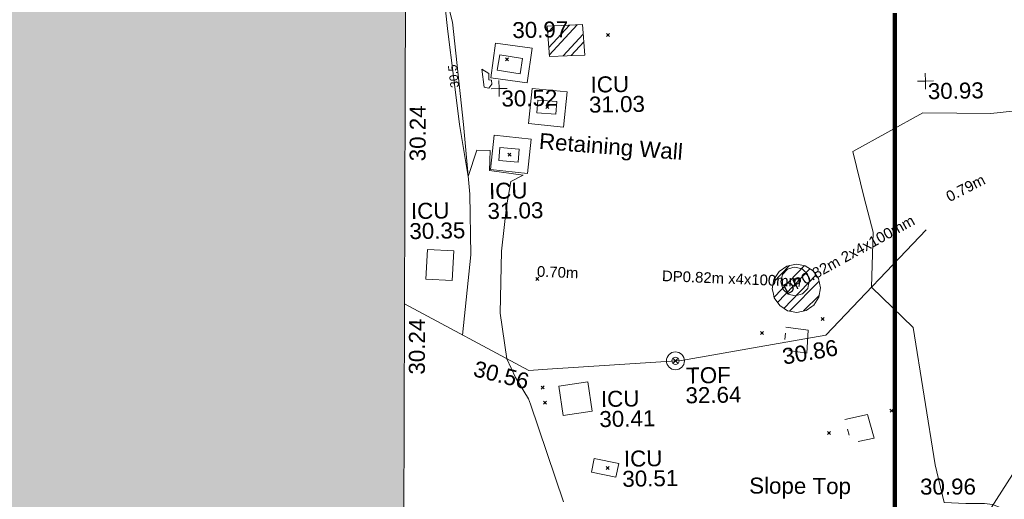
# Model space of a CAD drawing. Header units: millimetres. Extents: x -290717 to 520720, y -103372 to 287762.
# Tile 264 of 375: x 94783 to 117872, y 106818 to 118059. Entities that reach past the tile are written whole.
import ezdxf

# ---------------------------------------------------------------- set-up
doc = ezdxf.new("R2010")
doc.units = ezdxf.units.MM
for name, pattern in [('IMPORT-HIDDEN2 _3_', [4762.5, 3175, -1587.5]), ('IMPORT-UG_ELEC_QLB2 _2_', [2500, 1500, -300.0000000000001, 0, -50, 150, -300.0000000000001, 0, -200]), ('IMPORT-UG_ELEC_STREET LIGHTING_QLB2 _2_', [2700, 1500, -300.0000000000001, 0, -250, 150, -300.0000000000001, 0, -200]), ('IMPORT-UG_UNIDENTIFIED_QLA _2_', [2350, 1500, -300.0000000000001, 0, -50, 150, -300.0000000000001, 0, -50])]:
    doc.linetypes.add(name, pattern=pattern)
for name, color, linetype, lineweight, true_color in [('00__TOPO__TOP_OF_FENCE_SYMBOL', 7, 'Continuous', 9, 0x666666), ('00_TOPO_TREE', 7, 'Continuous', 9, 0x666666), ('00_UAV_BUILDING_OUTLINE', 5, 'Continuous', 9, 0x0000ff), ('00_UAV_FENCE', 7, 'Continuous', 9, 0x264c2f), ('00_UAV_FORM_LINES', 7, 'Continuous', 9, 0x666666), ('00_UAV_LEVEL_SPOT', 7, 'Continuous', 9, 0x666666), ('00_UAV_SERV_IC', 5, 'Continuous', 9, 0x0000ff), ('00_UAV_SLOPE_TOP', 40, 'Continuous', 9, 0xffbf00), ('00_UAV_TOP_OF_FENCE', 6, 'Continuous', 9, 0xff00ff), ('00_UAV_WALL_RETAINING', 7, 'Continuous', 9, 0x7c00a5), ('01_DTM_CONTOUR_MNR', 7, 'Continuous', 9, 0xa5a552), ('01_DTM_CONTOUR_MNR_LABELS', 7, 'Continuous', 9, 0xa5a552), ('12333-PUM-2D-U-0001-C01 - Rev2_REVIT IMPORT_dwg', 7, 'Continuous', 9, 0x767676), ('A_RHA_Line', 7, 'Continuous', 9, 0x00a600), ('PUM-CHAMBER EXTENTS', 6, 'IMPORT-HIDDEN2 _3_', 9, 0xff00ff), ('PUM-ELECTRIC-MH', 1, 'Continuous', 9, 0xff0000), ('PUM-ELECTRIC-QLB2', 1, 'IMPORT-UG_ELEC_QLB2 _2_', 9, 0xff0000), ('PUM-UNIDENTIFIED UTILITIES-QLA', 7, 'IMPORT-UG_UNIDENTIFIED_QLA _2_', 9, 0x52a500)]:
    doc.layers.add(name, color=color, linetype=linetype, lineweight=lineweight, true_color=true_color)
doc.layers.add('A_RHA_Detail', color=7, linetype='Continuous', lineweight=9)
doc.layers.add('GEN-TEXT', color=7, linetype='Continuous', lineweight=9)
doc.styles.add('Arial_1', font='arial.ttf', dxfattribs={"height": 250})
doc.styles.add('Swis721 Lt BT_1', font='swissl.ttf', dxfattribs={"height": 200})
doc.styles.add('Swis721 Lt BT_2', font='swissl.ttf', dxfattribs={"height": 375})
pattern_1 = [(45, (-533641079.65, -725615854.3560001), (-265.1650429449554, 265.1650429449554), []), (45, (-533640902.873, -725615854.3560001), (-265.1650429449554, 265.1650429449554), [])]

# ---------------------------------------------------------------- blocks, each defined once
blk = doc.blocks.new('12333-PUM-2D-U-0001-C01 - Rev2_REVIT IMPORT_dwg_CONIFEROUS_TREE-2077251-Site Location Plan Existing')
at = {"layer": '00_TOPO_TREE', "color": 254, "true_color": 0xcccccc, "flags": 128}
for points in [[(-1889.403682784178, 1545.875740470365), (-1717.639711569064, 2118.422311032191), (-1316.857112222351, 2519.204910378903), (-744.3105416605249, 2748.223538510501), (-171.763971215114, 2690.968881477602), (343.5279423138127, 2347.440939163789)], [(-343.5279423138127, 2461.950253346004), (114.5093140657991, 2633.714224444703), (687.0558846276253, 2690.968881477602), (1202.347798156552, 2576.459567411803), (1660.385054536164, 2347.440939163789), (2003.912996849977, 2003.912996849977), (2290.18628213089, 1545.875740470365), (2404.695596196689, 1030.583826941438)], [(-2404.695596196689, -801.5651986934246), (-2690.968881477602, -286.2732852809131), (-2805.478195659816, 286.2732852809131), (-2690.968881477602, 916.0745128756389), (-2347.440939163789, 1431.36642628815), (-1889.403682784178, 1774.894368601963), (-1316.857112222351, 1946.658339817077)], [(1832.149025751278, 1603.130397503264), (2232.93162509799, 1431.36642628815), (2576.459567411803, 1145.093141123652), (2748.223538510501, 687.0558846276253), (2690.968881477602, 229.0186282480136), (2461.950253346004, -171.763971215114)], [(229.0186282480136, 1316.857112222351), (687.0558846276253, 1145.093141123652), (1030.583826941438, 858.8198558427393)], [(2404.695596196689, 343.5279423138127), (2633.714224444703, -114.5093140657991), (2690.968881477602, -629.8012275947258), (2576.459567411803, -1145.093141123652), (2290.18628213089, -1603.130397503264), (1889.403682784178, -1889.403682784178), (1431.36642628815, -2118.422311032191)], [(-744.3105416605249, -858.8198558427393), (-1087.838483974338, -400.7825993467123), (-1145.093141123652, 114.5093140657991)], [(-1259.602455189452, -2061.167653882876), (-1832.149025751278, -2003.912996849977), (-2290.18628213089, -1717.639711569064), (-2576.459567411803, -1259.602455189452), (-2633.714224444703, -744.3105416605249), (-2461.950253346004, -229.0186282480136)], [(1374.111769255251, -629.8012275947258), (1145.093141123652, -1030.583826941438), (801.5651986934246, -1316.857112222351)], [(1832.149025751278, -1717.639711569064), (1660.385054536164, -2232.93162509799), (1259.602455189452, -2576.459567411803), (744.3105416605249, -2690.968881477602), (229.0186282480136, -2461.950253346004)], [(916.0745128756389, -2347.440939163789), (572.5465705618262, -2633.714224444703), (114.5093140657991, -2805.478195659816), (-343.5279423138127, -2862.732852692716), (-801.5651986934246, -2805.478195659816), (-1259.602455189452, -2576.459567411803), (-1603.130397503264, -2290.18628213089), (-1832.149025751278, -1889.403682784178)]]:
    blk.add_lwpolyline(points, dxfattribs=at)
at = {"layer": '00_TOPO_TREE', "color": 254, "true_color": 0xcccccc}
blk.add_circle((0, 0), 176.6246020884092, dxfattribs=at)
blk = doc.blocks.new('12333-PUM-2D-U-0001-C01 - Rev2_REVIT IMPORT_dwg_MSL_Node_LineworkTOF-2077248-Site Location Plan Existing')
at = {"layer": '00__TOPO__TOP_OF_FENCE_SYMBOL', "color": 254, "true_color": 0xcccccc, "flags": 128}
for points in [[(165.3591892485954, 165.3591892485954), (0, 0), (-165.3591892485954, 165.3591892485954)], [(165.3591892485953, -165.3591892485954), (0, 0), (-165.3591892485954, -165.3591892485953)]]:
    blk.add_lwpolyline(points, dxfattribs=at)
at = {"layer": '00__TOPO__TOP_OF_FENCE_SYMBOL', "color": 254, "true_color": 0xcccccc}
for radius in [562.5594001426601, 233.853208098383]:
    blk.add_circle((0, 0), radius, dxfattribs=at)
blk = doc.blocks.new('12333-PUM-2D-U-0001-C01 - Rev2_REVIT IMPORT_dwg_UAV-2077255-Site Location Plan Existing')
at = {"layer": '00_UAV_LEVEL_SPOT', "color": 254, "true_color": 0xcccccc, "flags": 128}
for points in [[(0, -500.0000000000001), (0, 0), (-500.0000000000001, 0)], [(500.0000000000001, 0), (0, 0), (0, 500.0000000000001)]]:
    blk.add_lwpolyline(points, dxfattribs=at)
blk = doc.blocks.new('12333-PUM-2D-U-0001-C01 - Rev2_REVIT IMPORT_dwg_MGS62954_T2_Galway_ITM_3d_Rev1-2077680-Site Location Plan Existing')
at = {"layer": '00_UAV_FENCE', "color": 254, "true_color": 0xcccccc, "flags": 128}
blk.add_lwpolyline([(534019954.002, 725666510.0085002), (534017557.002, 725664086.0085001), (534015989.2504753, 725663839.8059182), (534014163.002, 725663553.0085001), (534011024.6822828, 725663401.309894), (534010584.002, 725663380.0085), (534007693.7990641, 725664990.5650004)], dxfattribs=at)
at = {"layer": '00_UAV_FORM_LINES', "color": 254, "true_color": 0xcccccc, "flags": 128}
blk.add_lwpolyline([(534009043.1859454, 725664238.6234028), (534009268.7980002, 725666115.1600001), (534009272.798, 725667536.16), (534009148.7980001, 725669169.1600001), (534008933.798, 725671577.1600002), (534008822.7980001, 725672060.1600002), (534008649.798, 725673827.1600002)], dxfattribs=at)
at = {"layer": '00_UAV_SERV_IC', "color": 254, "true_color": 0xcccccc, "flags": 128}
for points in [[(534010501.002, 725670335.0085), (534009966.0019999, 725670429.0085), (534010029.0858368, 725670788.0494859), (534010564.0858366, 725670694.0494858)], [(534011323.002, 725669375.0085), (534010879.002, 725669415.0085001), (534010905.476092, 725669708.8709209), (534011349.476092, 725669668.8709211)], [(534010419.0019999, 725668270.0085), (534009967.002, 725668316.0085), (534009997.4249814, 725668614.9473603), (534010449.4249814, 725668568.9473603)], [(534008209.0019999, 725665565.0085001), (534008258.002, 725666256.0085001), (534008871.3261047, 725666212.5166315), (534008822.3261046, 725665521.5166316)], [(534011368.002, 725662309.0085), (534011276.002, 725663003.0085), (534011961.7598639, 725663093.9158825), (534012053.7598638, 725662399.9158825)], [(534012581.002, 725660844.0085001), (534012007.002, 725660971.0085001), (534012077.4466062, 725661289.3959329), (534012651.4466063, 725661162.3959328)]]:
    blk.add_lwpolyline(points, close=True, dxfattribs=at)
at = {"layer": '00_UAV_WALL_RETAINING', "color": 254, "true_color": 0xcccccc, "flags": 128}
for points in [[(534010664.0019997, 725670121.0084999), (534009808.0019999, 725670253.0085), (534009933.4488156, 725671066.5120932), (534010789.4488155, 725670934.5120933)], [(534011498.0020001, 725669071.0085), (534010679.002, 725669170.0085001), (534010778.1207761, 725669989.9911027), (534011597.120776, 725669890.9911026)], [(534010631.002, 725667998.0085), (534009770.0020002, 725668103.0084999), (534009868.2352948, 725668908.5215166), (534010729.2352948, 725668803.5215167)]]:
    blk.add_lwpolyline(points, close=True, dxfattribs=at)
at = {"layer": '01_DTM_CONTOUR_MNR', "color": 254, "true_color": 0xcccccc, "flags": 128}
for points in [[(534021694.3186777, 725659924.4513417), (534021399.9208777, 725660048.6881044), (534021209.0580255, 725660075.836466), (534020810.1515352, 725660080.586578), (534020771.7706826, 725660082.2491456), (534020270.0000001, 725660120), (534020072.1428573, 725661004.09612), (534019613.3822066, 725664229.1408888), (534018650.0000001, 725665190.0000002), (534018710.2315316, 725666478.3013744), (534018518.934628, 725667286.5155855), (534018267.3270248, 725668379.1054926), (534019924.5634017, 725669255.1455328), (534021516.495425, 725669215.803024), (534022537.7339568, 725669308.8051434)], [(534011340, 725660290), (534010610.2387714, 725662593.7919464), (534010561.5295504, 725662717.116083), (534010269.708607, 725663224.3283861), (534010069.8358728, 725663664.8968505), (534009930.5215296, 725664738.4511522), (534009989.4576582, 725666188.3029423), (534010122.5212028, 725667228.2775636), (534010237.6470588, 725667816.4705883), (534010530.0000001, 725667960.0000001), (534009743.7500001, 725668082.5000001), (534009770, 725668550.0000001), (534009455.5674566, 725668564.3216488), (534009240, 725667950.0000002), (534009055.3807057, 725669170), (534008935.7982815, 725670306.8429669), (534008825.0190099, 725671359.99636), (534008773.2125778, 725671929.9849519)]]:
    blk.add_lwpolyline(points, dxfattribs=at)
blk.add_lwpolyline([(534009600.8697944, 725670459.1565632), (534009652.4523947, 725670040.9174843), (534009760.8722439, 725670015.8527887), (534009833.4795673, 725670106.3701924), (534009830.0000001, 725670200.0000001), (534009761.6666666, 725670208.846154), (534009770, 725670360)], close=True, dxfattribs=at)
for name, p, xscale, yscale, zscale in [('12333-PUM-2D-U-0001-C01 - Rev2_REVIT IMPORT_dwg_UAV-2077255-Site Location Plan Existing', (534010000, 725670000.0000001), 0.375, 0.375, 0.375), ('12333-PUM-2D-U-0001-C01 - Rev2_REVIT IMPORT_dwg_UAV-2077255-Site Location Plan Existing', (534020000, 725670000.0000001), 0.375, 0.375, 0.375), ('12333-PUM-2D-U-0001-C01 - Rev2_REVIT IMPORT_dwg_CONIFEROUS_TREE-2077251-Site Location Plan Existing', (534029436.0019999, 725657226.0085001), 3, 3, 3), ('12333-PUM-2D-U-0001-C01 - Rev2_REVIT IMPORT_dwg_MSL_Node_LineworkTOF-2077248-Site Location Plan Existing', (534014024.697022, 725663546.0469376), 0.375, 0.375, 0.375)]:
    blk.add_blockref(name, p, dxfattribs=dict(xscale=xscale, yscale=yscale, zscale=zscale))
at = {"layer": '00_UAV_BUILDING_OUTLINE', "color": 251, "true_color": 0x666666, "char_height": 375, "width": 1495.902363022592, "attachment_point": 1, "rotation": 88.80031617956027, "line_spacing_factor": 1.005061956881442, "style": 'Swis721 Lt BT_2'}
for insert in [(534007872.6967319, 725668332.216142), (534007768.0122323, 725663333.312811)]:
    blk.add_mtext('30.24', dxfattribs=dict(at, insert=insert))
at = {"layer": '00_UAV_FENCE', "color": 251, "true_color": 0x666666, "char_height": 375, "width": 1495.902363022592, "attachment_point": 1, "line_spacing_factor": 1.005061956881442, "style": 'Swis721 Lt BT_2'}
for s, insert, rotation in [('30.86', (534016505.5475881, 725663781.876775), 8.924941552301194), ('30.56', (534009353.0050101, 725663638.2107486), 344.9241660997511)]:
    blk.add_mtext(s, dxfattribs=dict(at, insert=insert, rotation=rotation))
at = {"layer": '00_UAV_LEVEL_SPOT', "char_height": 375, "width": 1495.902363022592, "attachment_point": 1, "line_spacing_factor": 1.005061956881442, "style": 'Swis721 Lt BT_2'}
for s, insert in [('30.52', (534010051.8765643, 725669949.1441548)), ('30.93', (534020051.8765643, 725669949.1441548))]:
    blk.add_mtext(s, dxfattribs=dict(at, insert=insert))
at = {"layer": '00_UAV_SERV_IC', "color": 251, "true_color": 0x666666, "char_height": 375, "attachment_point": 1, "line_spacing_factor": 1.005061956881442, "style": 'Swis721 Lt BT_2'}
for s, insert, width in [('30.97', (534010335.5663936, 725671549.3835118), 1495.902363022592), ('ICU', (534012146.9835892, 725670241.660074), 1021.012723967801), ('31.03', (534012102.1554387, 725669771.2810731), 1495.902363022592), ('ICU', (534009723.2631069, 725667790.8971684), 1021.012723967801), ('ICU', (534007883.9638428, 725667351.4994543), 1021.012723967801), ('31.03', (534009678.4349564, 725667320.5181675), 1495.902363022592), ('30.35', (534007839.1356922, 725666881.1204534), 1495.902363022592), ('ICU', (534012261.3299665, 725662868.989575), 1021.012723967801), ('30.41', (534012216.501816, 725662398.6105742), 1495.902363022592), ('ICU', (534012775.2553192, 725661458.9375197), 1021.012723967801), ('30.51', (534012730.4271687, 725660988.5585188), 1495.902363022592)]:
    blk.add_mtext(s, dxfattribs=dict(at, insert=insert, width=width))
at = {"layer": '00_UAV_SLOPE_TOP', "color": 251, "true_color": 0x666666, "char_height": 375, "attachment_point": 1, "line_spacing_factor": 1.005061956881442, "style": 'Swis721 Lt BT_2'}
for s, insert, width, rotation in [('Slope Top', (534015706.2100599, 725660780.4382224), 2763.857699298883, 358.6925574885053), ('30.96', (534019710.9109663, 725660685.7884177), 1495.902363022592, 359.06210553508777)]:
    blk.add_mtext(s, dxfattribs=dict(at, insert=insert, width=width, rotation=rotation))
at = {"layer": '00_UAV_TOP_OF_FENCE', "color": 251, "true_color": 0x666666, "char_height": 375, "attachment_point": 1, "line_spacing_factor": 1.005061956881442, "style": 'Swis721 Lt BT_2'}
for s, insert, width in [('TOF', (534014268.0937469, 725663382.9988235), 1163.479615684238), ('32.64', (534014245.6701052, 725662919.6221188), 1495.902363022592)]:
    blk.add_mtext(s, dxfattribs=dict(at, insert=insert, width=width))
at = {"layer": '00_UAV_WALL_RETAINING', "color": 251, "true_color": 0x666666, "insert": (534010936.7830482, 725668942.992444), "char_height": 375, "width": 3832.359387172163, "attachment_point": 1, "rotation": 354.5789549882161, "line_spacing_factor": 1.005061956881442, "style": 'Swis721 Lt BT_2'}
blk.add_mtext('Retaining Wall', dxfattribs=at)
at = {"layer": '01_DTM_CONTOUR_MNR_LABELS', "color": 251, "true_color": 0x666666, "insert": (534008836.8503781, 725670296.4348187), "char_height": 200, "width": 620.5117196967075, "attachment_point": 2, "rotation": 96.00475616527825, "line_spacing_factor": 1.005061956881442, "style": 'Swis721 Lt BT_1'}
blk.add_mtext('30.5', dxfattribs=at)
blk = doc.blocks.new('12333-PUM-2D-U-0001-C01 - Rev2_REVIT IMPORT_dwg-1620468-Site Location Plan Existing')
at = {"layer": 'PUM-CHAMBER EXTENTS', "true_color": 0xffaaff}
h = blk.add_hatch(dxfattribs=at)
h.set_pattern_fill('FP_3', color=211, style=0, pattern_type=2)
h.set_pattern_definition(pattern_1)
h.paths.add_polyline_path([(370114.3501529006, 54875.64382131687), (370945.3501529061, 54895.64382133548), (370903.3501528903, 55610.64382130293), (370072.3501530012, 55590.64382140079)])
h = blk.add_hatch(dxfattribs=at)
h.set_pattern_fill('FP_3', color=211, style=0, pattern_type=2)
h.set_pattern_definition(pattern_1)
h.paths.add_polyline_path([(375811.3670700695, 48776.49442863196), (376027.9754436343, 48819.58051305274), (376211.6071559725, 48942.2793004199), (376334.3059433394, 49125.91101275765), (376377.3920277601, 49342.51938632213), (376334.3059433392, 49559.12775988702), (376211.6071559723, 49742.75947222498), (376027.9754436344, 49865.4582595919), (375811.3670700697, 49908.54434401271), (375594.7586965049, 49865.45825959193), (375411.1269841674, 49742.75947222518), (375288.4281968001, 49559.12775988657), (375245.3421123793, 49342.51938632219), (375288.4281968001, 49125.91101275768), (375411.1269841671, 48942.27930041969), (375594.758696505, 48819.58051305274)])
at = {"layer": 'GEN-TEXT', "color": 253, "true_color": 0xaaaaaa}
for p, q in [((371461.9948138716, 55318.28848225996), (371532.7054919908, 55388.99916037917)), ((371532.7054919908, 55318.28848225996), (371461.9948138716, 55388.99916037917)), ((369084.9948137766, 54790.28848232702), (369155.7054918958, 54860.99916044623)), ((369155.7054918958, 54790.28848232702), (369084.9948137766, 54860.99916044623)), ((370011.9948138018, 53659.28848227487), (370082.705491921, 53729.99916039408)), ((370082.705491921, 53659.28848227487), (370011.9948138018, 53729.99916039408)), ((369102.9948138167, 52556.28848227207), (369173.7054919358, 52626.99916039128)), ((369173.7054919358, 52556.28848227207), (369102.9948138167, 52626.99916039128)), ((369706.9948138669, 49634.28848225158), (369777.7054919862, 49704.9991603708)), ((369777.7054919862, 49634.28848225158), (369706.9948138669, 49704.9991603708)), ((376380.994813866, 48576.28848229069), (376451.7054919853, 48646.99916040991)), ((376451.7054919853, 48576.28848229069), (376380.994813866, 48646.99916040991)), ((374951.9948138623, 48274.28848226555), (375022.7054919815, 48344.99916038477)), ((375022.7054919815, 48274.28848226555), (374951.9948138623, 48344.99916038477)), ((369786.994813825, 47086.28848230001), (369857.7054919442, 47156.99916041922)), ((369857.7054919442, 47086.28848230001), (369786.994813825, 47156.99916041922)), ((369834.9948137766, 46731.28848231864), (369905.7054918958, 46801.99916043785)), ((369905.7054918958, 46731.28848231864), (369834.9948137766, 46801.99916043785)), ((377954.994813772, 46402.28848229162), (378025.7054918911, 46472.99916041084)), ((378025.7054918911, 46402.28848229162), (377954.994813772, 46472.99916041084)), ((376476.9948137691, 45900.28848231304), (376547.7054918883, 45970.99916043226)), ((376547.7054918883, 45900.28848231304), (376476.9948137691, 45970.99916043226)), ((371278.9948137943, 45171.28848226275), (371349.7054919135, 45241.99916038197)), ((371349.7054919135, 45171.28848226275), (371278.9948137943, 45241.99916038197))]:
    blk.add_line(p, q, dxfattribs=at)
at = {"layer": 'PUM-CHAMBER EXTENTS', "color": 211, "linetype": 'Continuous', "true_color": 0xffaaff, "flags": 128}
for points in [[(370903.3501528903, 55610.64382130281), (370945.3501529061, 54895.6438213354), (370114.3501529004, 54875.64382131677), (370072.3501530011, 55590.6438214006)], [(376377.39202776, 49342.51938632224), (376334.3059433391, 49559.12775988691), (376211.6071559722, 49742.75947222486), (376027.9754436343, 49865.45825959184), (375909.2478146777, 49889.07465338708), (375811.3670700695, 49908.54434401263), (375594.7586965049, 49865.45825959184), (375411.126984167, 49742.75947222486), (375288.4281967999, 49559.12775988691), (375245.3421123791, 49342.51938632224), (375263.8005537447, 49249.7225352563), (375288.4281967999, 49125.91101275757), (375411.126984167, 48942.27930041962), (375594.7586965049, 48819.58051305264), (375811.3670700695, 48776.49442863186), (376027.9754436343, 48819.58051305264), (376161.5479581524, 48908.83081383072), (376211.6071559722, 48942.27930041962), (376334.3059433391, 49125.91101275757)]]:
    blk.add_lwpolyline(points, close=True, dxfattribs=at)
at = {"layer": 'PUM-ELECTRIC-MH', "color": 21, "true_color": 0xffaaaa, "flags": 128}
blk.add_lwpolyline([(376119.9405064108, 49503.57622781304), (376074.6714799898, 49672.52253426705), (375950.9941999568, 49796.19981441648), (375782.0478933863, 49841.46884083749), (375733.7900026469, 49828.5381780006), (375613.1015869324, 49796.19981441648), (375489.4243067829, 49672.52253438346), (375444.1552803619, 49503.57622781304), (375489.4243067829, 49334.62992135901), (375509.880279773, 49314.17394825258), (375613.101586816, 49210.95264120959), (375782.0478933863, 49165.68361478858), (375950.9941998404, 49210.95264120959), (376074.6714799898, 49334.6299212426), (376098.2479855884, 49422.6186380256)], close=True, dxfattribs=at)
at = {"layer": 'PUM-UNIDENTIFIED UTILITIES-QLA', "color": 9, "true_color": 0xc5e1aa, "flags": 128}
for points in [[(375544.3501528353, 48434.64382132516), (376072.3501528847, 48352.64382138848), (376030.3501528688, 47820.64382138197), (375502.3501528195, 47902.64382120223)], [(376892.3501528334, 46251.64382136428), (377428.3501529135, 46354.64382136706), (377571.3501528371, 45800.64382136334), (377035.3501528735, 45697.64382136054)]]:
    blk.add_lwpolyline(points, close=True, dxfattribs=at)
blk.add_blockref('12333-PUM-2D-U-0001-C01 - Rev2_REVIT IMPORT_dwg_MGS62954_T2_Galway_ITM_3d_Rev1-2077680-Site Location Plan Existing', (-533641079.6498471, -725615854.3561786))
at = {"layer": 'PUM-ELECTRIC-QLB2', "char_height": 250, "attachment_point": 2, "line_spacing_factor": 0.9417779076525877, "style": 'Arial_1'}
for s, insert, width, rotation in [('0.79m', (379761.7943929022, 51734.61331056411), 1160.025439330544, 26.059030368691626), ('DP0.82m 2x4x100mm', (376994.349778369, 50217.06744612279), 4125.895230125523, 27.800578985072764), ('0.70m', (370226.3067371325, 49943.11356088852), 1160.025439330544, 356.6425779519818), ('DP0.82m x4x100mm', (374299.6368143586, 49721.36389811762), 3893.2779916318, 356.6425779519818)]:
    blk.add_mtext(s, dxfattribs=dict(at, insert=insert, width=width, rotation=rotation))

msp = doc.modelspace()

# ---------------------------------------------------------------- hatches: boundary and pattern name
at = {"layer": 'A_RHA_Detail', "true_color": 0xc0c0c0}
h = msp.add_hatch(color=9, dxfattribs=at)
h.paths.add_polyline_path([(-80880.60083898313, -68502.79057078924), (-80400.86592458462, -68483.4150911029), (-80400.86592458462, -62984.64684182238), (-24474.85765180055, -63009.32043784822), (-24456.14471274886, -50840.30023854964), (-36622.55041054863, -50831.65104346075), (-36622.5504104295, -44228.57792609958), (-50959.05265825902, -44213.68205212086), (-50959.05265825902, -42573.78171509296), (-54563.93258049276, -42571.21897729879), (-54565.69773355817, -45054.17447471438), (-92408.82109324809, -45027.27149617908), (-92411.78875845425, -49201.74309219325), (-100061.9988811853, -49201.74309219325), (-100052.221444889, -64852.82557835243), (-86120.90825231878, -64852.82557835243), (-86092.16626519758, -62957.90041523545), (-84861.10047611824, -62957.90041520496), (-84854.79054275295, -68240.10973718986), (-80870.60226895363, -68240.10973718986)])
h.paths.add_polyline_path([(-137238.9269955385, -68461.93840922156), (-132719.7426408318, -68433.06336920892), (-132847.0731201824, -62850.0428228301), (-130454.6837966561, -62916.63108081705), (-130498.2830220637, -61355.8539363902), (-117581.136331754, -61423.42893434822), (-117492.3908565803, -49183.91309186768), (-125136.5200282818, -49178.47881939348), (-125133.5727033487, -45032.61887132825), (-163007.1824077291, -45005.69421944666), (-163007.1824077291, -44090.29634113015), (-163123.8521375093, -44090.21339942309), (-163122.6389897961, -42383.751842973), (-166563.8543420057, -42383.75184295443), (-166565.0349082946, -44044.3982420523), (-193158.4656786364, -44025.49275802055), (-193195.152889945, -62863.6565097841), (-137269.7106414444, -62916.63108078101), (-137254.3708868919, -65679.90523788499)])
h.paths.add_polyline_path([(120310.9497607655, -32334.2823016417), (120312.4652266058, -31610.73011961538), (133451.2244789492, -31638.24899384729), (133469.2230092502, -19717.98315777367), (121295.7536929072, -19692.48606427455), (121319.8434528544, -8190.941560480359), (112277.0825929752, -8172.001674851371), (112263.1769726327, -14811.12345451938), (78285.85310969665, -14739.95861435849), (78292.82277619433, -8167.077575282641), (76545.55099677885, -8163.40371230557), (69355.76844230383, -8152.931592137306), (69353.66597202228, -9156.746357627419), (68372.60878942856, -9154.691552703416), (68372.60878942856, -13705.52853212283), (69333.72334743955, -13707.54156767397), (69325.07112544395, -16249.53369225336), (66623.4489111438, -16249.53369225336), (66619.79243932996, -17995.29925522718), (65989.07757491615, -17995.29925522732), (65985.44262769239, -19730.78799479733), (57152.23993372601, -19712.28702423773), (57127.42535098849, -31559.89461998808), (70277.87165423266, -31587.43801817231), (70277.87165428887, -32271.74147154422), (78263.96947906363, -32285.12944888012), (78266.62669288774, -31019.79372153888), (112335.8856506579, -31091.15111856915), (112335.8856506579, -32317.57330550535), (119781.4233959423, -32333.17321910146)])
h.paths.add_polyline_path([(7503.71740934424, -1791.43926322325), (15482.43097389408, -674.0213230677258), (15484.0826184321, 148.1327206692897), (56188.28042539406, 205.5276654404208), (56155.8432600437, 14338.31663138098), (18016.62665932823, 14236.4814953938), (17967.9025208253, 34313.18372075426), (21727.10644861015, 34324.06926249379), (21708.9097307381, 40608.10218319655), (18009.66447156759, 40608.10218325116), (17995.54603703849, 45483.75063445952), (9770.084212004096, 45420.63294734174), (3966.216019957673, 45443.14492469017), (3984.771235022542, 14176.56786831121), (1023.062455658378, 14176.56786840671), (-276.5134647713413, 14190.52623465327), (-231.6790044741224, 5976.811441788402), (-226.4491536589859, 193.7444677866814), (1220.250839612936, 179.5999159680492), (7477.609307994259, 143.2867556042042), (7488.638446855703, -674.0213230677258)])
h.paths.add_polyline_path([(77755.59663317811, 53.47451145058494), (77729.51881611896, 1699.844979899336), (94464.47132486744, 1659.976083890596), (94606.37913471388, 17991.39023626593), (88810.41901146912, 18015.03260816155), (88799.89418497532, 14436.74271609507), (69413.88950349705, 14457.87738898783), (69377.35724448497, 99.62816357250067), (70760.85642036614, 92.0068082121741)])
h.paths.add_polyline_path([(61252.12079698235, 46453.95617369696), (105774.7348988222, 46472.68783510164), (105768.2642197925, 61852.61234310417), (92285.13876306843, 61852.61234310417), (92308.59670397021, 65784.30757142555), (96107.46680002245, 65767.6044524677), (96059.6808111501, 75209.20847378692), (101084.8427276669, 75071.88872768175), (104988.0046543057, 74765.36560410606), (108403.6894220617, 74363.84089439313), (112009.2703903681, 73787.25420864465), (115645.3524814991, 73049.69667210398), (116890.8108050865, 72761.69136255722), (120208.9929832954, 71893.18353872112), (120865.241739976, 71703.68487155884), (124135.6329505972, 70669.67317909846), (127435.6253142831, 69480.50055823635), (127820.4368655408, 69394.93141813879), (128274.3081769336, 69331.69585757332), (128731.879114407, 69306.66104520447), (129189.9401456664, 69320.00258265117), (129645.2782985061, 69371.62688830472), (130094.6997111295, 69461.17185607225), (130535.0520071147, 69588.00939078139), (130963.2464342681, 69751.2498188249), (131376.279516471, 69949.74812593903), (131771.254123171, 70182.11198906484), (132162.5575600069, 70460.54046602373), (132496.0921582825, 70741.69081117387), (132820.8713676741, 71064.98072578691), (133117.4593294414, 71414.31364276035), (133383.77568926, 71787.23923958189), (133616.5473239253, 72178.53728446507), (133817.1647262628, 72590.54524901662), (133982.6025969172, 73017.89547517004), (134111.7005086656, 73457.59040804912), (134203.5529320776, 73906.545904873), (134257.5155882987, 74361.61286220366), (134272.5462649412, 74819.59931534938), (134250.5259874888, 75277.29281749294), (134189.6227572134, 75731.48297750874), (134090.9274700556, 76178.98397761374), (133955.1324028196, 76616.65691996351), (133783.1900598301, 77041.4318434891), (133576.3064937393, 77450.3292564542), (133335.9328436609, 77840.48103831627), (133063.7551572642, 78209.15055536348), (132761.6825665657, 78553.75185442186), (132431.8338935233, 78871.86780505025), (132076.5227904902, 79161.26705200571), (131698.2415079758, 79419.91966864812), (131299.6434187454, 79646.01139199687), (131093.5942456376, 79746.34209763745), (132146.0467355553, 83110.22226149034), (122787.763295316, 86282.54285521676), (121604.3555410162, 82800.35918872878), (117095.9864226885, 83870.84033788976), (116841.9598400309, 83526.35449576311), (116120.5435466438, 91221.9361197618), (110237.7341284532, 91274.27491024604), (110194.3680786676, 90435.39030217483), (104988.0046543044, 90486.49901569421), (104973.2761846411, 94309.82427956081), (103746.1314668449, 94309.82427962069), (103839.9937121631, 122852.1474272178), (96365.09202303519, 122931.9599471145), (96350.3400238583, 123952.416858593), (104555.5505249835, 123902.1925258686), (104607.3234457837, 120248.5396157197), (125502.5015002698, 120134.193340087), (125662.0200253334, 137657.3796883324), (114479.5865733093, 137699.2256881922), (114382.3062641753, 129149.9458158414), (104644.1590035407, 129187.997507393), (104577.9931702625, 126217.3903165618), (101184.4926405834, 126159.1566967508), (101264.6166812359, 135959.2655565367), (89967.23177303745, 135988.8856164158), (89927.63362986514, 125823.6463181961), (93630.53562299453, 125840.7948842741), (93580.6568888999, 122931.9599471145), (88697.38835373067, 122904.7310127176), (88679.38989541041, 95739.0914377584), (86378.25848993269, 95739.0914377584), (86378.18187189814, 96178.10083375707), (83279.5074328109, 96200.92083330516), (83273.62493422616, 95735.74732136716), (70169.67509616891, 95733.22421950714), (70166.2684274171, 96272.07409350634), (66674.99731291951, 96257.14073659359), (66654.74538556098, 95755.71092140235), (65784.77231076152, 95755.71092140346), (65887.65094981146, 117470.6305650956), (53473.34271625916, 117487.9046429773), (53434.44066306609, 98570.4634906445), (40649.41626913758, 98570.46349066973), (40610.16711556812, 94406.01479082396), (38853.82372865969, 94410.36303444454), (38848.65589191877, 89463.65332732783), (40612.46601909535, 89518.45976927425), (40665.38257359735, 86257.73741131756), (38372.19584673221, 86305.7230928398), (38369.79373532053, 76901.0507917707), (50937.95125076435, 76944.40198877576), (50922.88567283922, 74598.78180893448), (56484.90611318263, 74588.85093774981), (56484.9061131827, 75194.85181998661), (92465.40372273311, 75233.02581663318), (92645.92783659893, 71766.64845097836), (89810.5550181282, 69362.83965827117), (85313.16173971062, 69360.94750424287), (85313.16173971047, 66907.40508090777), (75210.14498260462, 66903.15451592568), (75210.14498260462, 63815.70944554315), (70819.40014306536, 63815.70999204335), (70819.21601502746, 64253.35708063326), (69456.8341568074, 64253.35708063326), (69455.71957374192, 66901.99623168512), (61303.3285675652, 66898.56680686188), (61304.56054652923, 63970.32021231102), (70500.41048205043, 63970.32021223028), (70500.40885431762, 61852.59006210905), (61245.64388480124, 61848.69637492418), (61252.12079698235, 46455.07044720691)])
h.paths.add_polyline_path([(-17153.16561239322, 48569.32684293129), (-17153.16561227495, 60770.38083690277), (-29362.88357762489, 60774.7042869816), (-29362.88357762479, 67399.20394583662), (-43507.25361058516, 67405.01911302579), (-43488.53133082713, 69093.07334179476), (-45766.41866234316, 69109.32868391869), (-45794.34620035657, 67405.01911302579), (-47272.11273197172, 67404.21245453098), (-47272.44887636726, 66454.91798912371), (-86004.56386335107, 66468.6329952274), (-86006.66970790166, 60521.58362724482), (-92662.8772251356, 60521.58362724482), (-92666.53762789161, 50184.35611936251), (-79752.016597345, 50179.78302554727), (-79752.016597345, 48591.49323813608), (-17157.71631240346, 48569.32845421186)])
h.paths.add_polyline_path([(-201056.4185879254, 48628.75479108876), (-138377.9751621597, 48634.64535782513), (-138377.9751621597, 50133.28202330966), (-125467.710581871, 50134.49533928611), (-125468.6909603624, 60566.19036866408), (-132186.8595615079, 60565.86652591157), (-132187.4203588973, 66533.01978768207), (-170643.3098734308, 66805.61809689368), (-170643.3098732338, 67738.78475851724), (-200340.0100486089, 67488.93693767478), (-200348.7175167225, 60827.7802510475), (-201057.5650552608, 60827.71357562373), (-201056.6510294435, 51102.0431337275)])
h.paths.add_polyline_path([(-240051.5126725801, 54769.1949116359), (-239444.4902595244, 54811.10754483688), (-239186.5396225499, 54841.92927608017), (-238764.8191578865, 54940.98166103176), (-238382.4735933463, 55122.46891391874), (-237990.3402229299, 55354.87497237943), (-237269.2031026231, 55936.21514997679), (-237030.2712443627, 56228.66101920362), (-236793.0039600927, 56569.31473977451), (-236554.5880579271, 57004.26389721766), (-236432.7219585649, 57267.46508911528), (-236300.0815274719, 57753.26239002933), (-236250.7285154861, 58017.17885687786), (-236235.6490610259, 58516.21786795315), (-236233.2538430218, 58987.85640057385), (-236213.702979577, 59823.48083772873), (-236363.8287856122, 59820.8603820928), (-236634.0279869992, 60698.06075831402), (-236391.9547756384, 61432.1972634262), (-236225.4740089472, 61435.10319604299), (-236201.6036570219, 62637.68779599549), (-232563.5271750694, 62639.28734435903), (-232563.5271750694, 63049.03842407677), (-232732.1945866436, 63049.15302221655), (-232860.1521278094, 63457.9589027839), (-232731.6068089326, 63914.24862701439), (-232560.8209657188, 63914.24862701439), (-232521.9864006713, 70597.99604498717), (-240628.6947850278, 70598.85496274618), (-240629.7923196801, 72350.98321581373), (-246412.6011213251, 72347.36085937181), (-246412.6011213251, 70616.45923939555), (-254449.5805725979, 70618.60952619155), (-254454.637144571, 70754.06491724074), (-254469.7140363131, 73191.6627625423), (-263883.2532625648, 73267.83063692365), (-263902.4181505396, 68260.74348557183), (-263714.8217520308, 68259.82096576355), (-263552.9672900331, 67819.6543439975), (-263719.0883117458, 67392.20684197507), (-263913.629869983, 67392.20684288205), (-263956.7001914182, 58633.76423459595), (-260181.1963171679, 58611.22607638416), (-260192.3146984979, 56354.25111578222), (-257184.684388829, 56339.46086010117), (-257213.4419958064, 57092.93866025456), (-257338.5163846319, 57093.27331227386), (-257471.0109295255, 57531.7457231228), (-257338.5163845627, 58062.22513700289), (-257203.4956297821, 58064.06881293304), (-257173.5751889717, 58598.54056827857), (-256478.2273617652, 58575.27357918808), (-256478.2273617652, 58788.51859477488), (-256013.0091299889, 58911.92701537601), (-255397.0786589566, 58780.99767608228), (-255397.0786664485, 58595.98242230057), (-243809.8853614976, 58585.92793205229), (-243805.3570672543, 58352.04527760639), (-243740.9394682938, 57884.52572396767), (-243619.083060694, 57421.84877501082), (-243424.3877541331, 56943.65915328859), (-243247.1437899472, 56608.24157716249), (-243003.0710577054, 56249.99021479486), (-242732.2093200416, 55932.75703086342), (-242371.7230179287, 55603.12658814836), (-242141.2551255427, 55424.88676771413), (-241804.9643038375, 55216.88439829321), (-241529.464082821, 55077.02869058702), (-241100.6275144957, 54917.18295005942), (-240836.2134980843, 54840.82833179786), (-240453.4486196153, 54788.6078413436), (-240203.3756532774, 54776.52967577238)])
h.paths.add_polyline_path([(40276.69022620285, 59895.3641775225), (40328.62676026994, 69196.9439153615), (36588.99968782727, 69217.82459101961), (36619.46637569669, 74674.25962431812), (32264.36460075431, 74687.02318924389), (32233.48293864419, 69156.26826309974), (11916.69390488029, 69269.70959690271), (11966.66200108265, 78218.75165977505), (29087.50901742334, 78123.15526811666), (29143.44567202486, 88141.13700481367), (15719.34879623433, 88216.09212957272), (15732.60379610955, 90589.99788900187), (4594.294101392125, 90652.19003492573), (4525.129359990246, 78265.12250452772), (10096.76365550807, 78234.01258734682), (10077.43887221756, 74773.03821913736), (4547.641142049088, 74803.91453678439), (4465.579974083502, 60107.16002351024), (19125.89094757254, 60025.30234268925), (19139.86249371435, 62527.53804648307), (31738.59196305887, 62457.19146407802), (31724.55430855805, 59943.11609818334), (38369.79364222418, 59906.01157297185)])
h.paths.add_polyline_path([(-246083.0241259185, 72334.29150213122), (-246083.0594797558, 72334.30275087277), (-246208.2905500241, 72334.29150213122)])
h.paths.add_polyline_path([(-114575.3004830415, 112178.0758696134), (-114575.3246436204, 112178.0758696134), (-114707.2752166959, 115801.5811617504)])
h.paths.add_polyline_path([(-154699.9178766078, 101760.4080976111), (-114382.0503338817, 101776.0542915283), (-114382.0503338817, 106926.936016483), (-113755.641395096, 106927.1791078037), (-113757.5507412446, 111847.2721532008), (-114431.6837526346, 111847.2721532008), (-114431.8098651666, 112178.075869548), (-114575.3004830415, 112178.0758696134), (-114578.9984943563, 121707.2390834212), (-123056.9849702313, 121707.2390834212), (-123068.8201032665, 156452.7036899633), (-119381.2340625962, 156454.1347343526), (-119381.2340625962, 160165.8603541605), (-115501.031452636, 160167.3661472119), (-115503.3750945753, 166206.5793118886), (-132411.7987151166, 166599.6604729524), (-132411.8243306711, 166665.6603411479), (-135275.0124468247, 166664.5489553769), (-135275.0124468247, 166628.1883102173), (-135911.3205077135, 166628.1944503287), (-135911.3479256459, 166352.1604668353), (-152521.1633846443, 166345.7145607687), (-152518.3680955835, 159142.6836790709), (-150699.3133726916, 159117.9265656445), (-150755.6690356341, 122560.6912032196), (-151059.2005266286, 122560.6912032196), (-151061.0981347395, 121302.4374931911), (-154138.3148337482, 121372.6012653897), (-154138.3148337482, 121865.183451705), (-154704.3888425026, 121867.2611370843), (-154688.5451973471, 119352.3937021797), (-154745.5933227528, 119352.3715636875), (-154745.5763474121, 118722.1532660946), (-160794.1544526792, 118748.744283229), (-160794.1544527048, 119410.5425977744), (-163852.1622693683, 119422.408321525), (-163855.0715294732, 118762.2003111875), (-167568.6765459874, 118778.5256058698), (-166634.6619849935, 124395.1277019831), (-166843.6206842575, 124471.2090400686), (-167568.6765459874, 124707.6250904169), (-168028.2173235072, 124841.3808643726), (-168630.5006276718, 124991.3056740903), (-169238.2056070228, 125117.4693074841), (-169850.3952285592, 125219.6772877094), (-170466.1255403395, 125297.7720169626), (-171089.1102599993, 125351.8553033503), (-171704.4065937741, 125381.1774254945), (-172325.0479971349, 125386.3595015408), (-172782.2248668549, 125374.5832363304), (-173401.7764236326, 125337.4554476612), (-174019.3926983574, 125276.0328036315), (-174634.1213722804, 125190.4100127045), (-175245.0145766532, 125080.7190996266), (-176047.1958093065, 124895.7675261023), (-176665.4852587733, 124724.7228134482), (-177045.3001228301, 124609.1129151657), (-177631.5127793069, 124405.2077276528), (-176665.4852586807, 118818.5158793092), (-177558.9402083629, 118822.4435769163), (-177662.2853368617, 125263.4341236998), (-176365.3912352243, 126542.9270807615), (-159462.2970490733, 126319.9103917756), (-157057.7396790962, 128609.0850976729), (-157060.6673204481, 136153.1661957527), (-158638.8016610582, 137740.2441626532), (-159352.3735831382, 137740.2441626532), (-161634.4140635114, 140201.1078539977), (-168727.9404946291, 140256.8191147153), (-171035.0401162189, 137942.884730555), (-174184.1459014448, 137942.884730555), (-176460.1168228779, 140292.2858551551), (-177341.68569345, 140292.285855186), (-177341.7114445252, 140358.4281613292), (-183428.5803825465, 140356.0660244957), (-185921.6385984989, 137917.4639097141), (-185921.6385985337, 131757.309115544), (-186906.8767412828, 131756.9267734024), (-187725.3914540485, 130809.9989183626), (-187724.0588902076, 127376.1828149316), (-186481.0281350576, 126304.557648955), (-186479.4846755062, 122327.2959175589), (-185176.2828158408, 121059.4673825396), (-180304.1129154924, 121059.4673825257), (-180304.1136492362, 118802.0484409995), (-193555.3706955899, 118802.0484409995), (-193555.3686998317, 133117.8341649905), (-192593.6442938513, 133118.2073819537), (-192593.6442938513, 134200.8158367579), (-192224.6284783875, 134200.9592041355), (-192225.5653014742, 136615.0101267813), (-192595.0012461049, 136615.0101267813), (-192595.4357332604, 137734.4745166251), (-193589.2709668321, 137734.4746851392), (-193589.2685988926, 147474.5705834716), (-193163.2062206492, 147492.8644728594), (-192606.8095195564, 147551.4951472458), (-192359.9383250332, 147589.5931622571), (-192199.8207947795, 147616.5827293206), (-191882.7548926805, 147682.9245600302), (-191568.5380071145, 147761.6632019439), (-191020.2573150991, 147932.4221712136), (-190950.5841382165, 147955.8263236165), (-190647.7999969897, 148070.951423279), (-190349.769078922, 148197.8750093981), (-190056.9509284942, 148336.4013817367), (-189769.7970512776, 148486.316942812), (-189375.4954991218, 148717.2624196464), (-189132.9060261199, 148873.2749095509), (-188867.5421091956, 149059.0543930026), (-188609.6764469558, 149255.1087866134), (-188354.9814056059, 149465.3525772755), (-188079.6339208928, 149713.8792482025), (-187884.9836199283, 149901.8220103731), (-187538.2510284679, 150274.4802367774), (-187446.2998447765, 150378.396083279), (-187241.3270201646, 150629.2310214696), (-187046.3599558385, 150887.9197697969), (-186861.699277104, 151154.0634500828), (-186546.1373636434, 151669.8298752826), (-186524.4196769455, 151707.063245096), (-163675.289831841, 151669.8298752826), (-163687.5843044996, 148134.0767945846), (-157303.6541541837, 148136.4921063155), (-157303.6541541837, 155759.9150161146), (-157557.4317586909, 155765.0384228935), (-157555.9168973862, 166678.0466575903), (-187009.2021991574, 166699.7464767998), (-187013.0952111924, 162054.4009359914), (-188707.1775469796, 162044.5925187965), (-188705.9961893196, 155021.5333641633), (-188737.9999316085, 154650.5326603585), (-188799.0133970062, 154283.1866125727), (-188857.2045401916, 154035.4341107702), (-188966.1106131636, 153679.3368924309), (-189102.6200311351, 153332.8820747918), (-189265.8911677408, 152998.2056672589), (-189454.9174010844, 152677.3710606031), (-189645.2484685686, 152421.322012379), (-189916.9563410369, 152104.2450531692), (-190212.7041973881, 151809.4634871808), (-190530.6686598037, 151538.7947475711), (-190868.889367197, 151293.9075915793), (-191225.2810786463, 151076.3118324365), (-191597.6465194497, 150887.3490190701), (-192092.8415776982, 150682.5621956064), (-192485.2937347, 150569.6612301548), (-192903.8930807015, 150482.2408890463), (-193187.215491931, 150440.8868273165), (-193594.1866364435, 150407.1257787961), (-193594.5953882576, 151459.989522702), (-205369.2399268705, 151455.4201248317), (-205354.452352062, 113350.0822379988), (-207187.1580384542, 113349.3709450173), (-207184.3024929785, 105991.0636522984), (-205312.8709512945, 105991.0636522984), (-205311.2365670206, 101769.6553082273), (-175488.645120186, 101781.2285901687), (-175488.645120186, 110889.6985621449), (-154703.462766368, 110897.5679794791), (-154700.5193329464, 103310.2697088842)])
h.paths.add_polyline_path([(193735.9435692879, 113047.8274775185), (208865.0938716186, 114991.026643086), (208976.1154122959, 114126.6471161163), (216447.8967330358, 115086.3281915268), (216038.7305308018, 118271.970241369), (232648.5073383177, 120405.3421627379), (233425.9936153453, 114352.0734369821), (240632.2017567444, 115277.6440986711), (239854.8412683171, 121329.9334728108), (256406.8682407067, 123455.8879629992), (257091.7572256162, 118089.1198988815), (264572.287122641, 119040.8180953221), (261877.8350554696, 138524.7609215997), (259178.7147038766, 138221.6086023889), (259197.3483654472, 137439.0084132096), (254686.1480587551, 136897.0007613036), (255412.6810205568, 131314.8303174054), (240852.7447965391, 129522.4514055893), (239771.0426540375, 137918.8519126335), (240649.582243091, 138010.1984551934), (240062.3063116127, 142776.6750342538), (239165.7694641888, 142685.0143484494), (237630.9646614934, 151018.3171733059), (266172.8791088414, 154560.7889781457), (271297.187694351, 142612.4006970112), (276531.7397502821, 144861.0987145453), (274941.5029779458, 148527.903728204), (302074.530765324, 160134.9084326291), (300215.9323773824, 164320.1841173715), (301528.161327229, 164907.0997990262), (300405.1237791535, 167477.8916353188), (299016.6944531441, 166945.7181825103), (295626.7488506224, 174518.7544287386), (294333.0289184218, 177537.1551681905), (287288.847594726, 174518.7544287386), (289427.6893504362, 169661.0163464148), (272956.7816584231, 162557.1203578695), (271943.2187786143, 164897.4305293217), (267016.3118217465, 162764.0369715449), (268502.3094164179, 159357.043014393), (265200.4029571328, 157946.4096681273), (226856.4166955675, 153146.7821791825), (227510.3041274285, 148852.0205335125), (228280.9873164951, 141179.0007484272), (227302.3544112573, 141050.2812999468), (227895.3788231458, 136433.1758633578), (228748.5501749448, 136523.8855003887), (229602.307730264, 128023.7667641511), (217691.2359889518, 126493.8999679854), (217642.3600127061, 126874.4332670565), (215138.5007311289, 126552.8357430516), (215194.9980427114, 126112.9650749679), (215015.6132225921, 126089.9247571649), (214840.967257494, 127449.6644606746), (192258.7012018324, 124549.1816390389), (193486.3576426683, 114991.026643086)])
h.paths.add_polyline_path([(-78076.24179098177, 117605.518872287), (-78076.23951907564, 117610.0871212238), (-78070.31812256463, 129485.733079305), (-74723.15926546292, 129478.3852560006), (-74723.15926546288, 125435.7860625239), (-48015.64546089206, 125380.0246061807), (-47996.55031653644, 135872.5822179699), (-61198.159180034, 135901.5630078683), (-74714.72264147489, 135923.5088764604), (-74723.62876031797, 131865.2975510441), (-78070.31812256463, 131872.6421692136), (-78062.97909490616, 149549.768943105), (-58292.26570494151, 149541.5607197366), (-58292.26570494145, 148946.2407608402), (-37707.70924049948, 148937.6946534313), (-37707.70924049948, 159740.0690313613), (-44148.26955758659, 159742.7429641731), (-44148.26955758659, 162961.3319175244), (-49829.95437586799, 162961.3319175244), (-49830.92144141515, 160632.0129326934), (-78494.0902662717, 160643.9130440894), (-78494.0902662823, 161615.1537737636), (-78739.22585210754, 161615.2555472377), (-78691.79195364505, 168187.9195488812), (-90844.5764503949, 168126.8149080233), (-90962.52567696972, 152686.7636278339), (-89064.97866810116, 152685.97582136), (-89079.54115383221, 117610.0871212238), (-78374.80210165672, 117605.6428258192)])
h.paths.add_polyline_path([(69254.82576126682, 129235.9722870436), (69259.97086178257, 136167.7892474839), (86068.0992678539, 136131.0235193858), (86008.66431381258, 164703.3084147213), (58789.63167882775, 164723.5115811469), (58789.63167882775, 170119.2062865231), (54460.16324890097, 170122.4198087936), (54457.21717773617, 166153.2792453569), (47042.21516498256, 166158.7829869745), (47041.10931533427, 164668.9097040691), (39173.27935198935, 164674.7495545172), (39172.83712618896, 164078.9539098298), (17014.87910992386, 164095.400525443), (17002.38841206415, 147267.1142245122), (12659.63471563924, 147267.1142245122), (12653.6008753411, 139137.9291796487), (17031.41608901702, 139134.6797717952), (17024.58791744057, 129935.3194463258), (39191.34773726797, 129918.8662983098), (39191.34773726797, 129258.2867272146), (69014.0340609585, 129236.1510132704)])
h.paths.add_polyline_path([(39265.62356917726, 139467.8223435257), (33050.91021530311, 139484.1586867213), (33087.56357182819, 153427.9220784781), (39277.60130890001, 153411.6505991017), (39277.60130890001, 152830.3127277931), (43058.29603858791, 152820.3745823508), (43024.83899408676, 140092.5601633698), (39267.2657899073, 140092.5601633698)])
h.paths.add_polyline_path([(1979.548949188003, 189123.2414339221), (18699.10403225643, 189180.0465563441), (18678.46874727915, 195253.6675675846), (24349.02704558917, 195272.9334349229), (24334.96888369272, 199550.7690689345), (28829.78348971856, 199566.0403168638), (28798.35772162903, 208815.6446465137), (24334.94961552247, 208806.1514042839), (24333.90624838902, 209113.2475694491), (16811.59093053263, 209087.6902915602), (16806.58456496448, 208843.590909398), (6772.293057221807, 208809.4991440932), (6797.166076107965, 201488.5780549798), (-8471.058649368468, 201436.7038403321), (-8471.058649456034, 200429.0172029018), (-11856.09020773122, 200417.5164702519), (-11823.72827012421, 190892.3684139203), (-7614.729360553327, 190904.9356358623), (-7614.729360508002, 190170.8290169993), (-4608.619189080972, 190169.2993656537), (-4608.238782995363, 190916.8832264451), (1973.379031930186, 190939.2444093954), (1977.122761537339, 189837.3456606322)])
h.paths.add_polyline_path([(-20506.2213294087, 190640.028646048), (-20122.28942212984, 206347.1214480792), (-41550.34215554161, 207015.255795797), (-41462.26177905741, 210449.6195896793), (-31391.41053375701, 210152.0276719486), (-31078.64493158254, 223862.574366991), (-44305.08575746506, 224230.797228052), (-44490.79956595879, 211865.5542346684), (-47510.12209651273, 211942.9901386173), (-47722.57925074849, 203659.0205615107), (-47076.06680551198, 203635.3001466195), (-47175.4684425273, 199531.9403872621), (-46801.21126120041, 199520.4703265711), (-46873.68175963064, 195478.589946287), (-44600.40472249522, 195425.25597799), (-44685.88459510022, 192243.2795180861), (-38073.99929110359, 192135.6564361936), (-38104.39995468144, 191126.9722513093), (-21537.79264469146, 190668.5723413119)])
h.paths.add_polyline_path([(16801.02360974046, 195961.5001375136), (9656.615133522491, 196015.1086064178), (9643.83815057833, 199513.9922857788), (11631.77992465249, 199485.8321209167), (11631.79209405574, 203322.2460457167), (16806.58456511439, 203391.4855727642), (16801.04077099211, 195984.4293109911)])
h.paths.add_polyline_path([(122084.9263243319, 200536.2570557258), (122088.180516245, 206386.1947929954), (125211.1061637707, 206386.1947929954), (125211.1162733, 206645.8932838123), (126202.709897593, 206645.8932838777), (126203.0204768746, 207041.0477229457), (130401.4034740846, 206979.0758390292), (130444.269112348, 209883.2802976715), (126202.8383602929, 209945.883203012), (126203.0204768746, 214624.1281189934), (127364.7919503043, 214624.1281189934), (127365.2106673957, 225380.2058570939), (126159.8599207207, 225380.2527798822), (126207.4133336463, 241475.3410923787), (119482.541129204, 241495.8747302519), (119479.204156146, 246182.0096278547), (109943.9121324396, 246175.219673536), (109953.2702600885, 233033.3814297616), (115000.5285021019, 233033.3814296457), (114999.5792924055, 208653.4991933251), (112026.3032629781, 208653.4991933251), (112024.3519988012, 200538.6764491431), (122024.6079402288, 200536.271559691)])
h.paths.add_polyline_path([(30087.05071628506, 200986.75440713), (38030.67179073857, 201028.6865661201), (38030.67179073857, 202922.9731661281), (38109.89531489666, 202923.3913649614), (38067.25569093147, 208827.6066631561), (38013.35839375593, 208827.667223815), (38012.38630312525, 209012.5383931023), (30044.90685988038, 208970.4802974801), (30060.65944993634, 205986.3119354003)])
h.paths.add_polyline_path([(195986.2599411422, 205661.5722736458), (202896.8751332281, 206052.0074670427), (202676.886254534, 209945.7611691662), (195766.2710618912, 209555.325975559)])
h.paths.add_polyline_path([(-91652.40581580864, 206392.6172135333), (-79454.24421187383, 206432.5105635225), (-79629.29258199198, 238245.6998510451), (-68904.21147484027, 238215.095164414), (-68918.56040493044, 246314.0782553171), (-68756.515268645, 246312.9061543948), (-68755.20581930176, 246638.9786699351), (-79620.07671794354, 246651.3624133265), (-79606.5628449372, 247343.5411849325), (-82154.50636787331, 247318.0695596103), (-82154.50636787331, 247488.1275895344), (-91640.64698348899, 247472.5371040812), (-91638.72040628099, 246846.4753752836), (-131470.3702759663, 246641.42150215), (-131470.3702759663, 250159.5419305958), (-142857.1087886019, 250176.7939677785), (-142864.0554935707, 246220.0701029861), (-165118.8027587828, 246272.3986783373), (-165040.0492656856, 253907.936045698), (-178677.4727934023, 253929.5079730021), (-178699.5521575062, 238176.7234097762), (-138599.3373496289, 238209.4781454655), (-138548.4479938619, 206627.5237025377), (-126646.6702863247, 206572.2299428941), (-126666.6805510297, 234825.8818836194), (-124962.7180531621, 234825.9534805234), (-124969.0241559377, 234688.4891474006), (-91595.61129713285, 234664.3133306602), (-91650.87307429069, 207155.5994723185)])
h.paths.add_polyline_path([(142123.7078306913, 209113.5383730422), (152768.4446292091, 209127.3137315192), (152745.2992288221, 227012.6338093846), (142100.5623961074, 226998.8584508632), (142121.8067345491, 210582.5602414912)])
h.paths.add_polyline_path([(168998.8561285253, 209274.9592350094), (169026.8416078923, 226860.3446541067), (161686.6780313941, 226876.6646907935), (161647.6783165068, 209291.3037608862), (168846.6177107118, 209275.2977201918)])
h.paths.add_polyline_path([(49761.46820716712, 218476.567809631), (49794.00484362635, 223316.1680811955), (41274.07755979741, 223363.4010619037), (41273.58999769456, 223290.879563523), (32187.30576793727, 223351.9666549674), (32202.10532416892, 225553.2987455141), (20081.8372469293, 225634.7833114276), (20035.26675877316, 218707.7438838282), (31566.33951793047, 218630.2204926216), (31566.12891728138, 218598.8950898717), (49547.01686615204, 218478.0095661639)])
h.paths.add_polyline_path([(162361.9830851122, 234154.0520866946), (162366.6425722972, 241589.9129272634), (135261.1026964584, 241630.986197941), (135249.0888707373, 234197.8735112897), (160249.0277027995, 234157.467167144)])
h.paths.add_polyline_path([(176458.8604388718, 246709.572470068), (176516.248447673, 252173.1529805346), (168884.2833866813, 252253.3171281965), (168934.8652923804, 257068.9279575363), (164355.0504715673, 257117.0331241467), (164296.1746742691, 251511.8088120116), (164416.8965511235, 251510.5407811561), (164367.8024342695, 246836.5737543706), (172300.1975056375, 246753.2539686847)])

# ---------------------------------------------------------------- linework, layer by layer
at = {"layer": 'A_RHA_Line', "color": 7}
for p, q in [((103822.5680491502, 116239.4587130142), (103839.9937121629, 121239.4276832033)), ((103805.1423861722, 111239.4897428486), (103822.5680491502, 116239.4587130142)), ((103787.7167229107, 106239.5207726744), (103805.1423861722, 111239.4897428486))]:
    msp.add_line(p, q, dxfattribs=at)
at = {"layer": 'A_RHA_Line', "color": 1, "lineweight": 140, "true_color": 0xff0000}
msp.add_line((115302.9517155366, 92305.69890983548), (115302.9517155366, 118208.5986895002), dxfattribs=at)

# ---------------------------------------------------------------- block references
at = {"layer": '12333-PUM-2D-U-0001-C01 - Rev2_REVIT IMPORT_dwg', "color": 254, "linetype": 'IMPORT-UG_ELEC_STREET LIGHTING_QLB2 _2_', "true_color": 0xffd4d4, "rotation": 0.9999999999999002}
msp.add_blockref('12333-PUM-2D-U-0001-C01 - Rev2_REVIT IMPORT_dwg-1620468-Site Location Plan Existing', (-261895.0770586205, 55869.5817132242), dxfattribs=at)

doc.saveas('drawing.dxf')
